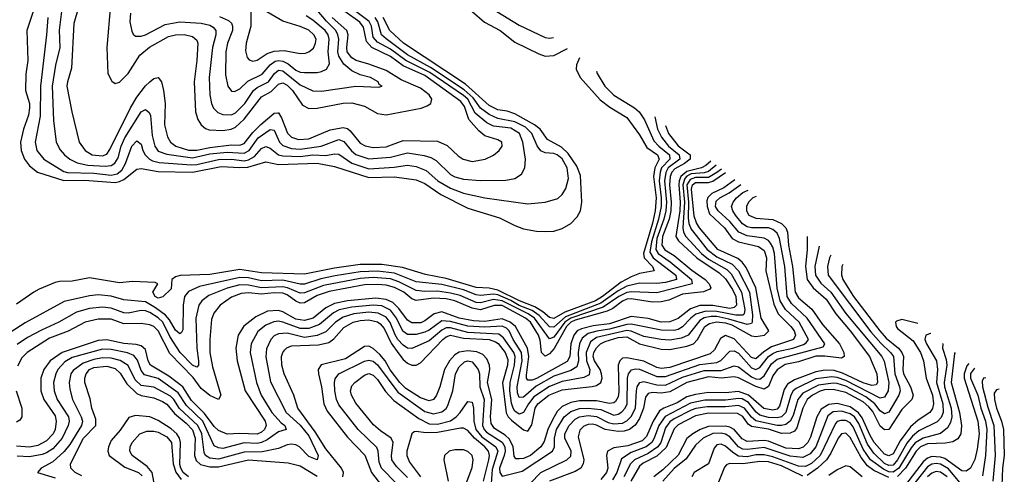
# Model space of a CAD drawing. Header units: inches. Extents: x 990535 to 1117859, y 769386 to 892122.
# Tile 442 of 656: x 1110305 to 1114887, y 801362 to 803480. Entities that reach past the tile are written whole.
import ezdxf

# ---------------------------------------------------------------- set-up
doc = ezdxf.new("R2010")
doc.units = ezdxf.units.IN
doc.header["$MEASUREMENT"] = 0
doc.layers.add('B1810', color=7, linetype='Continuous')

msp = doc.modelspace()

# ---------------------------------------------------------------- linework, layer by layer
at = {"layer": 'B1810', "color": 5}
for points, elevation in [([(1112134.3, 803911.8), (1112092.9, 803890), (1112068.3, 803871.7), (1112051.7, 803850), (1112034.9, 803810), (1112040.2, 803790), (1112050, 803782.2), (1112110, 803772.6), (1112147, 803750), (1112189.5, 803710), (1112224.8, 803664.8), (1112306.7, 803586.7), (1112340.3, 803560.3), (1112410, 803518.9), (1112468.1, 803468.1), (1112541.2, 803430), (1112610, 803375.6), (1112720.8, 803320.8), (1112750, 803310.5), (1112790, 803313.9), (1112854, 803346.3)], 2620), ([(1112179.8, 803876.1), (1112173.1, 803870), (1112166.8, 803850), (1112344.9, 803650), (1112387, 803610), (1112450, 803565.4), (1112630, 803453.9), (1112750, 803397.7), (1112770, 803393.9), (1112789, 803397.4)], 2640), ([(1110425.9, 803690), (1110338.2, 803430), (1110342.3, 803290), (1110334.2, 803225.8), (1110332.2, 803150), (1110350, 803090), (1110351.4, 803070), (1110345.5, 803034.5), (1110322.7, 802970), (1110308.5, 802910), (1110311.7, 802870), (1110327.4, 802830), (1110350, 802799.5), (1110387.4, 802770), (1110510, 802730.2), (1110607, 802733), (1110750, 802722), (1110770, 802725.6), (1110790, 802735.8), (1110850, 802783.7), (1110870, 802786.1), (1110950, 802772.5), (1111110, 802770.2), (1111243.3, 802796.7), (1111330, 802790.7), (1111367.1, 802792.9), (1111450, 802818.4), (1111510, 802805.6), (1111690, 802811.2), (1111770, 802795.8), (1111930, 802744.9), (1112050, 802747.8), (1112150, 802734.5), (1112190, 802717.2), (1112265.2, 802665.2), (1112390, 802601.5), (1112537.6, 802557.6), (1112610, 802520.6), (1112650, 802505.5), (1112710, 802494.4), (1112753.3, 802493.3), (1112790, 802495.1), (1112830, 802506.8), (1112870, 802531.2), (1112899.1, 802560.9), (1112914.9, 802590), (1112921, 802630), (1112914.6, 802754.6), (1112897.7, 802797.7), (1112857.3, 802857.3), (1112825.7, 802885.7), (1112761.1, 802921.1), (1112726.4, 802970), (1112700.4, 802990), (1112610, 803041.5), (1112573.5, 803053.5), (1112530, 803060.4), (1112490, 803079.7), (1112379.3, 803179.3), (1112091.4, 803370), (1112027.8, 803430), (1111997.2, 803490)], 2620), ([(1110597.1, 803602.9), (1110557.7, 803462.3), (1110545.7, 803254.3), (1110526.8, 803190), (1110525, 803170), (1110547.4, 803050), (1110581.1, 802910), (1110610, 802870.1), (1110642.4, 802850), (1110690, 802845.8), (1110710, 802853.9), (1110725.2, 802874.8), (1110820.7, 803070), (1110850, 803118.9), (1110890, 803171.3), (1110910, 803190.1), (1110930, 803205.3), (1110950, 803210.9), (1110965.7, 803190), (1110973.7, 803150), (1110981.3, 803090), (1110978.6, 802990), (1110993.6, 802933.6), (1111006.4, 802910), (1111031.3, 802891.3), (1111090, 802872.4), (1111130, 802871.7), (1111190, 802885.1), (1111290, 802896.8), (1111330, 802895.9), (1111350, 802903), (1111390, 802954), (1111427.7, 802992.3), (1111490, 803045.2), (1111506.2, 803046.2), (1111510, 803045.9), (1111522.9, 803022.9), (1111550.7, 802950.7), (1111570, 802932), (1111602.5, 802922.5), (1111650, 802924.3), (1111750, 802966.9), (1111810, 802977.8), (1111830, 802972.8), (1111842.5, 802962.5), (1111890, 802904.5), (1111912.8, 802892.8), (1111950, 802884.2), (1112010, 802888.4), (1112090, 802917.4), (1112250, 802914.7), (1112294.2, 802894.2), (1112345.4, 802845.4), (1112368.1, 802830), (1112410, 802819.6), (1112471.3, 802830), (1112510.4, 802849.6), (1112536.8, 802870), (1112549.8, 802890), (1112548.5, 802910), (1112530, 802920.2), (1112470, 802938.3), (1112442.2, 802962.2), (1112394.6, 803014.6), (1112375.1, 803075.1), (1112358.5, 803098.5), (1112190, 803220.8), (1112090, 803265.8), (1112030, 803308.1), (1111944, 803350), (1111918.8, 803378.8), (1111905.2, 803445.2), (1111888.2, 803468.2), (1111818, 803518)], 2680), ([(1110728.3, 803550), (1110710.1, 803349.9), (1110715.1, 803230), (1110733.1, 803193.1), (1110750, 803183.2), (1110770, 803189.4), (1110810.3, 803230), (1110864.9, 803315.1), (1110908.4, 803351.6), (1110997.5, 803402.5), (1111030, 803410.1), (1111070, 803410.4), (1111110, 803401.9), (1111130, 803384.9), (1111133.3, 803370), (1111129, 803290), (1111117, 803190), (1111122.7, 803050), (1111134.4, 803014.4), (1111150.1, 802990.1), (1111170, 802973.7), (1111187.3, 802967.3), (1111250, 802963), (1111289.8, 802970), (1111310, 802979.2), (1111350, 803016.3), (1111430, 803120.9), (1111474.7, 803145.3), (1111510, 803179.7), (1111530, 803186.3), (1111550, 803174.6), (1111574.6, 803150), (1111621.1, 803081.1), (1111650, 803066.1), (1111690, 803067.3), (1111810, 803091.3), (1111850, 803092.1), (1111910, 803077.5), (1111970, 803042.3), (1112010, 803037), (1112172.6, 803067.4), (1112201.7, 803078.3), (1112218.5, 803090), (1112223.2, 803110), (1112211.1, 803130), (1112170, 803160.5), (1112079.7, 803199.7), (1112010, 803243.1), (1111930, 803273.6), (1111870.5, 803290.5), (1111850, 803302), (1111828.8, 803330), (1111827, 803350), (1111834.3, 803410), (1111826.7, 803430), (1111759.2, 803490)], 2720), ([(1111380.7, 803520.7), (1111380.1, 803450), (1111358.8, 803370), (1111355.4, 803335.4), (1111363.4, 803303.4), (1111372.5, 803292.5), (1111390, 803286.7), (1111410, 803290.9), (1111457.2, 803322.8), (1111490, 803333.9), (1111535.9, 803335.9), (1111610, 803322.1), (1111635.2, 803324.8), (1111650, 803330.1), (1111672.1, 803347.9), (1111682.3, 803370), (1111684.3, 803390), (1111673.8, 803410), (1111650, 803430.6), (1111610, 803448.7), (1111530, 803473.1), (1111418.5, 803538.5)], 2780), ([(1110501.2, 803530), (1110488.3, 803431.7), (1110492.6, 803350), (1110471.5, 803268.5), (1110455.6, 803170), (1110462.2, 803010), (1110475.1, 802910), (1110493.6, 802873.6), (1110513.8, 802850), (1110537.7, 802830), (1110572.4, 802812.4), (1110621.8, 802801.8), (1110702.3, 802797.7), (1110730, 802801.1), (1110748.1, 802811.9), (1110763, 802837), (1110777.2, 802890), (1110795, 802930), (1110870, 803051.2), (1110890, 803062.2), (1110907.5, 803047.5), (1110913.7, 803033.7), (1110921, 802941), (1110934.5, 802890), (1110950, 802868.1), (1110990, 802854.1), (1111110, 802836.9), (1111190, 802854.3), (1111270, 802863.5), (1111350, 802858.9), (1111372.4, 802870), (1111414.4, 802930), (1111470, 802968.3), (1111490, 802964.6), (1111514.8, 802910), (1111530, 802893.3), (1111570, 802880.1), (1111610, 802877.3), (1111708.7, 802891.3), (1111790, 802921.1), (1111813.2, 802913.2), (1111848.8, 802868.8), (1111870, 802851.3), (1111930, 802831.1), (1112030, 802838.8), (1112110, 802859.3), (1112187.4, 802847.4), (1112217.9, 802837.9), (1112243.3, 802823.3), (1112310, 802758.7), (1112330, 802748), (1112370, 802737), (1112449.1, 802730.9), (1112567.9, 802732.1), (1112610, 802740.8), (1112639.5, 802760.5), (1112656.1, 802790), (1112659.4, 802830), (1112647.2, 802910), (1112631.2, 802950), (1112590, 802974.2), (1112510, 802983.9), (1112479.2, 802999.2), (1112423.9, 803043.9), (1112390, 803109.5), (1112370, 803126.7), (1112213.6, 803233.6), (1112101.5, 803290), (1112030, 803342.3), (1111970, 803375), (1111950, 803398.7), (1111941.5, 803450), (1111931.1, 803471.1), (1111850, 803531.9)], 2660), ([(1110820.1, 803510), (1110817, 803470), (1110826.7, 803426.7), (1110833.1, 803413.1), (1110843.9, 803403.9), (1110870, 803402.9), (1110890, 803408.9), (1110982.1, 803457.9), (1111050, 803469.8), (1111150, 803463.8), (1111190, 803454), (1111205.3, 803445.3), (1111217.6, 803430), (1111217.6, 803410), (1111202.4, 803350), (1111187.5, 803210), (1111190.1, 803130), (1111197.2, 803090), (1111207.7, 803067.7), (1111227.7, 803047.7), (1111250, 803037.9), (1111290, 803036.9), (1111310, 803046.3), (1111353.2, 803090), (1111393.1, 803150), (1111410, 803164), (1111463.4, 803190), (1111491.2, 803228.8), (1111510, 803244.3), (1111530, 803241.6), (1111610, 803176.5), (1111670, 803147.9), (1111710, 803146.3), (1111870, 803170.2), (1111974.9, 803165.1), (1111992, 803170), (1111977.6, 803177.6), (1111973.7, 803190), (1111937.7, 803210), (1111890, 803223.9), (1111850, 803241.5), (1111813.3, 803273.3), (1111790, 803309.4), (1111784.9, 803330), (1111790.2, 803390), (1111786.2, 803410), (1111776.2, 803430), (1111732.8, 803472.8), (1111690, 803524.6)], 2740), ([(1111234.7, 803494.7), (1111276.9, 803476.9), (1111290, 803463.5), (1111295.7, 803450), (1111295.2, 803430), (1111272.3, 803370), (1111264.2, 803330), (1111262.4, 803222.4), (1111273.6, 803170), (1111290, 803147), (1111305.1, 803145.1), (1111330, 803158), (1111366.2, 803193.8), (1111433.3, 803226.7), (1111470.5, 803270), (1111493.3, 803286.7), (1111510, 803290), (1111530, 803286.8), (1111554.7, 803274.7), (1111590, 803245.5), (1111610, 803236.2), (1111630, 803234.2), (1111690, 803234), (1111710, 803238), (1111732.8, 803250), (1111746.3, 803273.7), (1111741, 803330), (1111745.9, 803390), (1111740.3, 803410), (1111727, 803430), (1111670, 803478.6), (1111638.5, 803498.5)], 2760), ([(1110435.4, 803490), (1110430.4, 803409.6), (1110402.4, 803170), (1110400.9, 803030), (1110376.6, 802910), (1110384.5, 802870), (1110417.5, 802830), (1110510, 802772.2), (1110527.4, 802767.4), (1110650, 802765.1), (1110730, 802756.3), (1110758.4, 802761.6), (1110780.4, 802779.6), (1110797.4, 802810), (1110827, 802890), (1110850, 802916.3), (1110870, 802900.3), (1110878.2, 802870), (1110889.3, 802850), (1110908.8, 802830), (1110922.8, 802822.8), (1110954.5, 802814.5), (1111104.1, 802804.1), (1111130, 802805.3), (1111230, 802828.4), (1111290, 802830.2), (1111350, 802823), (1111370, 802827.3), (1111397, 802843), (1111430, 802880.1), (1111450, 802889.7), (1111470, 802881.3), (1111510, 802850), (1111530, 802845.8), (1111610, 802842.4), (1111670, 802850.4), (1111730, 802847.4), (1111770, 802854.8), (1111790, 802853.5), (1111850, 802811.3), (1111930, 802784.7), (1112047.6, 802792.4), (1112110, 802801.9), (1112150, 802796.5), (1112197.4, 802777.4), (1112250.5, 802730), (1112310, 802694.8), (1112370, 802671.9), (1112470, 802649.7), (1112670, 802621.3), (1112750.6, 802629.4), (1112810, 802647.1), (1112830, 802665.3), (1112846.7, 802693.3), (1112859.5, 802740.5), (1112853.1, 802790), (1112830, 802831.2), (1112806.8, 802850), (1112790, 802856.1), (1112750, 802859.7), (1112730, 802869.5), (1112712.7, 802892.7), (1112687.9, 802950), (1112658.9, 802978.9), (1112610, 803003.6), (1112530, 803020.4), (1112490, 803037.9), (1112450, 803067.6), (1112415.5, 803115.5), (1112373.5, 803153.5), (1112217.5, 803257.5), (1112110, 803315.8), (1112010, 803391.2), (1111989.5, 803410), (1111972.1, 803470), (1111958.7, 803490)], 2640), ([(1112910.7, 803301.7), (1112895.9, 803270), (1112895.4, 803250), (1112913.9, 803210), (1113006.8, 803106.8), (1113051.9, 803071.9), (1113130, 803023.7), (1113190, 802942.9), (1113224, 802884), (1113273.2, 802850), (1113280.3, 802830), (1113261.4, 802790), (1113254.1, 802750), (1113266.6, 802650), (1113263, 802590), (1113250, 802531.3), (1113207.8, 802390), (1113211, 802370), (1113249.6, 802330), (1113257.5, 802310), (1113190, 802296.7), (1113150, 802281.2), (1113103.6, 802256.4), (1113017.9, 802190), (1112984.8, 802170), (1112842.5, 802117.5), (1112790, 802088), (1112770, 802091.8), (1112739, 802119), (1112702.7, 802142.7), (1112630.5, 802170), (1112530, 802220.4), (1112490, 802229.2), (1112430, 802231.6), (1112290, 802274.6), (1112193.5, 802293.5), (1112085.8, 802325.8), (1111990, 802340), (1111890, 802338.9), (1111770, 802322.3), (1111630, 802295.1), (1111430, 802299.9), (1111330, 802316.7), (1111190, 802292.6), (1111051.8, 802288.2), (1111030, 802281.2), (1111013.4, 802270), (1111010, 802225.3), (1110971.7, 802188.3), (1110950, 802182), (1110934.8, 802190), (1110925, 802210), (1110947.6, 802250), (1110935.2, 802255.2), (1110830, 802259.7), (1110770, 802253.3), (1110630, 802277), (1110550, 802261.2), (1110490, 802259.7), (1110470, 802254.8), (1110395.3, 802224.7), (1110370.2, 802210), (1110290, 802155)], 2620), ([(1112989.2, 803240), (1112992.1, 803230), (1113028.1, 803170), (1113070, 803128), (1113165.8, 803070), (1113188.5, 803050), (1113213.3, 803013.3), (1113256.2, 802916.2), (1113279.7, 802890), (1113328.5, 802850), (1113330.6, 802830), (1113292.5, 802790), (1113284.9, 802770), (1113280.8, 802730), (1113290.9, 802650), (1113290.2, 802609.8), (1113278.3, 802550), (1113244.7, 802444.7), (1113237.2, 802397.2), (1113252.6, 802370), (1113358.5, 802290), (1113360.8, 802270), (1113310, 802255.7), (1113270, 802251), (1113190, 802252.7), (1113130, 802239), (1113090, 802216.2), (1113010, 802159.5), (1112844.7, 802095.3), (1112790, 802048.1), (1112770, 802049.7), (1112722, 802102), (1112690, 802124.6), (1112630, 802148.5), (1112591.3, 802171.3), (1112530, 802197.6), (1112510, 802201.8), (1112450, 802195), (1112430, 802197.3), (1112370, 802220.7), (1112270, 802245.7), (1112150, 802258.8), (1112050, 802299.2), (1111970, 802308.4), (1111890, 802305.9), (1111773.3, 802286.7), (1111706.9, 802273.1), (1111630, 802248.3), (1111610, 802247.5), (1111530, 802265.8), (1111430, 802262.9), (1111370, 802276.9), (1111330, 802279.3), (1111142.5, 802237.5), (1111090, 802213.4), (1111072.3, 802190), (1111065.4, 802150), (1111064.8, 802035.2), (1111058.1, 802021.9), (1111050, 802016.7), (1111030, 802033.7), (1111002.1, 802082.1), (1110983, 802103), (1110937.4, 802137.4), (1110890, 802165.2), (1110790, 802174.1), (1110730, 802191.5), (1110670, 802197.4), (1110630, 802193.6), (1110512.5, 802167.5), (1110330, 802068.2), (1110190, 801978)], 2640), ([(1113260.6, 803026.8), (1113273.7, 802970), (1113292, 802932), (1113324.9, 802890), (1113374.4, 802850), (1113376.9, 802830), (1113323.4, 802790), (1113311.2, 802768.8), (1113305.3, 802730), (1113314.4, 802630), (1113311.5, 802590), (1113302.2, 802550), (1113270, 802461), (1113264.7, 802410), (1113276.3, 802390), (1113332.5, 802352.5), (1113430.9, 802270), (1113435, 802250), (1113270, 802208.1), (1113152.2, 802212.2), (1113130, 802208.2), (1113093.8, 802190), (1113019.8, 802140.2), (1112870, 802090), (1112842.3, 802070), (1112790, 802001.5), (1112770, 801993.5), (1112701.2, 802090), (1112671.8, 802110), (1112550, 802170.4), (1112510, 802176.5), (1112450, 802160.8), (1112430, 802163.1), (1112354.3, 802194.3), (1112310, 802206.2), (1112250, 802215.4), (1112190, 802213.4), (1112150, 802219), (1112070, 802258.2), (1112030, 802272), (1111950, 802278.1), (1111890, 802273.4), (1111719.2, 802240.8), (1111630, 802207.3), (1111610, 802205.4), (1111550.9, 802230.9), (1111530, 802235.3), (1111430, 802230.7), (1111370, 802243.2), (1111330, 802244), (1111271.2, 802228.8), (1111185.1, 802194.9), (1111152.5, 802170), (1111138.1, 802150), (1111125.1, 802090), (1111129.4, 801950), (1111137.9, 801890), (1111136.9, 801870), (1111130, 801861.2), (1111110, 801869.6), (1111052.1, 801930), (1111004, 802004), (1110970.6, 802070.6), (1110950, 802090.7), (1110910, 802115.8), (1110890, 802123.5), (1110870, 802124.9), (1110810, 802112.7), (1110790, 802113.5), (1110730, 802136.6), (1110690, 802140.5), (1110630, 802134.9), (1110570, 802117.2), (1110487.4, 802070), (1110405.8, 802034.2), (1110341.3, 801998.7), (1110293.6, 801966.4)], 2660), ([(1113311.1, 802987.1), (1113324.3, 802950), (1113370, 802891.7), (1113425.4, 802850), (1113424.6, 802830), (1113398.9, 802810), (1113354.2, 802785.8), (1113339.1, 802770), (1113331.7, 802750), (1113329.6, 802710), (1113336.8, 802630), (1113335.4, 802590), (1113326.7, 802550), (1113296.4, 802470), (1113293.4, 802430), (1113307.6, 802407.6), (1113350, 802381.8), (1113432.5, 802312.5), (1113495.3, 802270), (1113513.1, 802250), (1113521, 802230), (1113516.1, 802223.9), (1113487.3, 802212.7), (1113390, 802200.8), (1113326.5, 802173.5), (1113290, 802165.1), (1113250, 802164), (1113150, 802178.8), (1113130, 802177.1), (1113110, 802169), (1113065.1, 802134.9), (1113038.8, 802121.2), (1112890, 802080.1), (1112870, 802070), (1112849.8, 802050), (1112792.5, 801947.5), (1112770, 801923.1), (1112750, 801911.7), (1112733.1, 801930), (1112727.1, 801987.1), (1112719.3, 802010), (1112682.8, 802070), (1112659.6, 802090), (1112550, 802148.6), (1112512.4, 802147.6), (1112450, 802128.6), (1112410, 802136.5), (1112330, 802170.3), (1112290, 802180), (1112230, 802182.6), (1112150, 802172.2), (1112130, 802179.9), (1112092.4, 802210), (1112050, 802232.2), (1112010, 802243.5), (1111970, 802246.8), (1111910, 802244.1), (1111745.9, 802214.1), (1111690, 802195.5), (1111630, 802160.6), (1111610, 802159.2), (1111590, 802168.3), (1111550, 802198.7), (1111530, 802205.1), (1111490, 802207.1), (1111430, 802200.5), (1111370, 802208.1), (1111335.1, 802204.9), (1111290, 802187), (1111238.1, 802150), (1111208, 802112), (1111197.6, 802082.4), (1111189.5, 801990.5), (1111190.6, 801930), (1111202.8, 801862.8), (1111241, 801730), (1111230, 801710.6), (1111190, 801728.4), (1111150, 801761.5), (1111112.8, 801812.8), (1111004.2, 801924.2), (1110949.9, 802030), (1110930, 802051.1), (1110910, 802059), (1110870, 802063.8), (1110790, 802063), (1110730, 802084.3), (1110670, 802085.3), (1110610, 802070.5), (1110530, 802028.7), (1110444.3, 801995.7), (1110339.2, 801930), (1110315.5, 801904.5), (1110294.9, 801865.1)], 2680), ([(1113521.9, 802821.5), (1113498.6, 802801.4), (1113477.6, 802790), (1113410, 802772.7), (1113382.5, 802750), (1113374.2, 802730), (1113372.3, 802710), (1113378.7, 802630), (1113377.3, 802590), (1113358.4, 802470), (1113370.6, 802450), (1113456, 802370), (1113560.3, 802300.3), (1113590, 802272.2), (1113622.6, 802222.6), (1113637, 802190), (1113640.2, 802150), (1113630, 802138.4), (1113610, 802135), (1113530, 802148.1), (1113470, 802147.8), (1113427.3, 802132.7), (1113370, 802087.9), (1113330, 802071.6), (1113290, 802070.8), (1113230, 802087.5), (1113150, 802096.4), (1113050, 802063.2), (1112973.1, 802053.1), (1112919.7, 802040.3), (1112899.7, 802030), (1112883.7, 802010), (1112870, 801970), (1112865.4, 801910), (1112852.6, 801887.4), (1112710, 801808.8), (1112690, 801801), (1112670, 801799.7), (1112663.7, 801810), (1112663.3, 801823.3), (1112674.5, 801910), (1112667.5, 801950), (1112612, 802050), (1112587.6, 802070), (1112550, 802086.7), (1112470, 802074.2), (1112416.9, 802076.9), (1112350, 802089.5), (1112270, 802118.2), (1112234.1, 802110), (1112190, 802076.2), (1112171.7, 802068.3), (1112130, 802067.2), (1112110, 802079.4), (1112070, 802134.4), (1112041.8, 802161.8), (1112010, 802176.7), (1111962.7, 802182.7), (1111830, 802169.7), (1111770, 802157.4), (1111730, 802137.6), (1111670.9, 802089.1), (1111630, 802077.9), (1111590, 802084.7), (1111530, 802119.3), (1111510, 802125), (1111458.6, 802121.4), (1111403.7, 802096.3), (1111348.7, 802051.3), (1111322, 802010), (1111311, 801950), (1111317.3, 801890), (1111355.1, 801750), (1111447.3, 801610), (1111451.5, 801590), (1111443.7, 801570), (1111430, 801557.7), (1111410, 801549), (1111330, 801552), (1111270, 801548.3), (1111230, 801565.7), (1111210, 801584.4), (1111165.6, 801645.6), (1111105, 801705), (1111064.5, 801770), (1110999.6, 801819.6), (1110914.3, 801870), (1110903.7, 801890), (1110890, 801944), (1110870, 801961.2), (1110847.3, 801967.3), (1110790, 801971.5), (1110710, 801988.6), (1110670, 801984.8), (1110502.3, 801930), (1110446.3, 801890), (1110417.5, 801850), (1110403.2, 801810), (1110403.6, 801750), (1110418.1, 801710), (1110470, 801633.8), (1110474.9, 801610), (1110469.4, 801570), (1110460.1, 801550), (1110430, 801517.5), (1110390, 801495.8), (1110350, 801488.9), (1110290, 801493.2)], 2720), ([(1113546.2, 802802.3), (1113510, 802773.4), (1113490, 802766), (1113430, 802761.1), (1113409.4, 802750.6), (1113400.6, 802739.4), (1113390.9, 802710), (1113398.2, 802630), (1113390.6, 802510.6), (1113394.4, 802490), (1113405.7, 802470), (1113478.5, 802390), (1113510, 802365), (1113595.6, 802315.6), (1113615.4, 802295.4), (1113664.6, 802210), (1113679.9, 802130), (1113676.3, 802110), (1113670, 802103.8), (1113637.4, 802102.6), (1113550, 802120.8), (1113497.6, 802122.4), (1113452.2, 802107.8), (1113428.7, 802090), (1113390, 802048.5), (1113370, 802036.6), (1113350, 802031.3), (1113290, 802033.4), (1113150, 802060.8), (1113130, 802059.8), (1113050, 802037.4), (1112991, 802029), (1112950, 802017.9), (1112923.1, 801996.9), (1112909.9, 801970.1), (1112904.1, 801930), (1112906.2, 801890), (1112897, 801863), (1112870, 801845.2), (1112790, 801818.6), (1112708.1, 801771.9), (1112650, 801721.9), (1112630, 801720.1), (1112621.8, 801741.8), (1112619.4, 801770), (1112643.5, 801890), (1112639.8, 801930), (1112601.1, 801990), (1112582.6, 802030), (1112570, 802042.3), (1112550, 802051.7), (1112470, 802047.7), (1112390, 802051.4), (1112310, 802073.8), (1112270, 802076.8), (1112210, 802033.6), (1112190, 802024.3), (1112150, 802013.9), (1112110, 802013.4), (1112088.3, 802028.3), (1112059.2, 802090), (1112030, 802127.2), (1111990, 802146.1), (1111950, 802150.3), (1111850, 802141.1), (1111791.5, 802128.5), (1111765.5, 802114.5), (1111700.2, 802059.8), (1111650, 802040.5), (1111610, 802040.6), (1111530, 802070.7), (1111510, 802074.8), (1111487.3, 802072.7), (1111450, 802057.1), (1111413.3, 802026.7), (1111382.8, 801970), (1111378.1, 801930), (1111406.8, 801790), (1111429.1, 801730), (1111478.8, 801650), (1111521.7, 801601.7), (1111539.4, 801590), (1111545.5, 801570), (1111510, 801560.3), (1111457, 801523), (1111430, 801509.3), (1111410, 801504.7), (1111350, 801508.3), (1111250, 801482.4), (1111230, 801484.8), (1111210, 801495.1), (1111156.6, 801610), (1111081.7, 801681.7), (1111042, 801742), (1110950, 801807.5), (1110885.9, 801825.9), (1110870, 801845.7), (1110852.9, 801892.9), (1110835.8, 801915.8), (1110807.2, 801927.2), (1110730, 801942.9), (1110690, 801944.2), (1110550, 801906.7), (1110514.7, 801885.3), (1110482.6, 801850), (1110472.8, 801830), (1110463, 801790), (1110465.7, 801750), (1110479.1, 801710), (1110531.6, 801630), (1110535.2, 801610), (1110530.9, 801590), (1110503, 801530), (1110458.8, 801481.2), (1110430, 801461.4), (1110410, 801453.9), (1110350, 801442.7), (1110293, 801447)], 2740), ([(1113570.3, 802783.4), (1113550, 802768.6), (1113510, 802745.4), (1113450, 802745.2), (1113424.5, 802735.5), (1113409.6, 802710), (1113418, 802630), (1113416.5, 802556.5), (1113419.7, 802530), (1113430, 802503.3), (1113503.9, 802410), (1113550, 802374.8), (1113620.7, 802340.7), (1113649.4, 802310), (1113701.2, 802210), (1113715.2, 802104.8), (1113714.4, 802070), (1113710, 802063.8), (1113690, 802059.5), (1113605.1, 802085.1), (1113550, 802096.7), (1113522.2, 802097.8), (1113490, 802090.6), (1113470, 802078), (1113416.1, 802010), (1113384.3, 801995.7), (1113330, 801987.5), (1113290, 801990), (1113210, 802004.2), (1113150, 802029.3), (1113130, 802032), (1112990, 801998.7), (1112961.7, 801978.3), (1112940.6, 801930), (1112943.3, 801890), (1112958.1, 801850), (1112954.7, 801825.3), (1112930, 801812.2), (1112830, 801793.9), (1112770, 801771.6), (1112697.8, 801722.2), (1112672.1, 801690), (1112650, 801649.9), (1112630, 801642.4), (1112610, 801655.3), (1112600.8, 801670), (1112593, 801693), (1112586.1, 801750), (1112587.3, 801790), (1112608, 801870), (1112611, 801910), (1112604.3, 801930), (1112557.1, 801997.1), (1112534.8, 802014.8), (1112390, 802023.1), (1112310, 802044.9), (1112290, 802043.7), (1112270, 802033.8), (1112210, 801984.1), (1112130, 801948.5), (1112110, 801950.3), (1112090, 801963.5), (1112064.7, 801990), (1112051.7, 802011.7), (1112029.7, 802069.7), (1112010, 802094.7), (1111973.4, 802113.4), (1111930, 802117.3), (1111860.7, 802110), (1111810, 802094.5), (1111774.4, 802070), (1111730, 802026.4), (1111690, 802008), (1111630, 801999.6), (1111550, 802019.1), (1111510, 802016.9), (1111490, 802006.9), (1111473.5, 801990), (1111454.1, 801945.9), (1111451.2, 801908.8), (1111472.9, 801792.9), (1111545.6, 801650), (1111610, 801591), (1111650, 801540.4), (1111693.3, 801450), (1111690, 801428.9), (1111650, 801445.4), (1111606.8, 801490), (1111590, 801499.4), (1111570, 801502.6), (1111550, 801498.9), (1111510, 801481.3), (1111434, 801466), (1111350, 801464.6), (1111230, 801432.9), (1111190, 801437.3), (1111170, 801449.9), (1111163.2, 801463.2), (1111152.4, 801550), (1111134.6, 801590), (1111048.6, 801668.6), (1111022.5, 801710), (1111006.3, 801726.3), (1110930, 801767.1), (1110870, 801775.2), (1110842.6, 801802.6), (1110809.4, 801869.4), (1110772.4, 801892.4), (1110730, 801903.4), (1110690, 801904.2), (1110650, 801896.9), (1110601, 801879), (1110554, 801846), (1110543.3, 801830), (1110535.2, 801790), (1110537.9, 801757.9), (1110550.7, 801710.7), (1110591.9, 801630), (1110597.2, 801610), (1110592.4, 801590), (1110538.8, 801501.2), (1110512.4, 801467.6), (1110459.7, 801420.3), (1110405.5, 801390), (1110388, 801370), (1110470, 801345.2)], 2760), ([(1111808.2, 801350), (1111812.4, 801370), (1111803.3, 801390), (1111730, 801479.9), (1111679.4, 801559.4), (1111599.9, 801670), (1111581.1, 801730), (1111535.6, 801830), (1111525.7, 801870), (1111523.3, 801910), (1111529.2, 801930), (1111538.3, 801941.7), (1111548.8, 801951.2), (1111570, 801959.9), (1111695.1, 801964.9), (1111743.7, 801976.3), (1111767, 801993), (1111814.2, 802045.8), (1111857.6, 802070), (1111890, 802078.9), (1111930, 802081), (1111970, 802071.8), (1111983.2, 802063.2), (1112001.6, 802041.6), (1112033.4, 801973.4), (1112070, 801923.2), (1112090, 801897.3), (1112110, 801880.1), (1112130, 801870.8), (1112150, 801869.9), (1112170, 801881.1), (1112274.8, 801990), (1112290, 802002.9), (1112310, 802009.7), (1112370, 801996.3), (1112489.4, 801989.4), (1112519.4, 801979.4), (1112531.2, 801971.2), (1112564.5, 801930), (1112577.2, 801897.2), (1112575.7, 801870), (1112551.7, 801788.3), (1112568.2, 801648.2), (1112578.2, 801630), (1112594.5, 801614.5), (1112650, 801569.6), (1112670, 801563.5), (1112688, 801592), (1112703.5, 801670), (1112716.5, 801690), (1112768.1, 801730), (1112830, 801755.4), (1112969.1, 801770.9), (1112990, 801776.1), (1113010.2, 801789.8), (1113015.2, 801810), (1113013.2, 801830), (1113006.3, 801850), (1112979.8, 801890), (1112974.2, 801910), (1112977.5, 801930), (1112988.7, 801951.3), (1113007.4, 801970), (1113030, 801981.1), (1113090, 801998.9), (1113130, 802002.2), (1113190, 801969.8), (1113290, 801944.3), (1113330, 801943.1), (1113410, 801958.9), (1113441, 801970), (1113459.7, 801990), (1113494.1, 802050), (1113515.4, 802064.6), (1113548.1, 802071.9), (1113590, 802067.6), (1113618.8, 802058.8), (1113710, 802007.1), (1113730, 802003.9), (1113771.6, 802010), (1113791, 802030), (1113756.1, 802090), (1113730.4, 802230), (1113685.2, 802325.2), (1113667.1, 802350), (1113646.8, 802366.8), (1113554.2, 802410), (1113468.7, 802510), (1113453.9, 802533.9), (1113444.2, 802564.2), (1113430.9, 802690), (1113436, 802710), (1113450, 802721), (1113510, 802720.9), (1113530, 802727.7), (1113589.2, 802768.6)], 2780), ([(1113633.2, 802734), (1113582.6, 802697.4), (1113525.9, 802670), (1113507.8, 802652.2), (1113503.4, 802636.6), (1113503.5, 802610), (1113515.7, 802575.7), (1113585.1, 802510), (1113621.1, 802461.1), (1113650, 802445.3), (1113742.6, 802422.6), (1113770, 802404.3), (1113780.9, 802370), (1113777.7, 802310), (1113813.9, 802153.9), (1113835.2, 802110), (1113893.9, 802050), (1113909.5, 802030), (1113915.7, 802010), (1113905.7, 801990), (1113804, 801956), (1113767.4, 801932.6), (1113730, 801899.5), (1113710, 801905.8), (1113630, 801992.5), (1113590, 802008.6), (1113565.7, 801994.3), (1113538.4, 801941.6), (1113517.6, 801922.4), (1113330, 801860.2), (1113290, 801855.5), (1113270, 801859.7), (1113210, 801889.1), (1113130, 801904.5), (1113110, 801903.4), (1113097.5, 801890), (1113090.4, 801870), (1113093.6, 801746.4), (1113090, 801723.4), (1113078.3, 801701.7), (1113070, 801694.1), (1113050, 801692), (1112990, 801704.5), (1112910, 801703.8), (1112870, 801696), (1112830, 801677.3), (1112806, 801654), (1112784.3, 801615.7), (1112762.8, 801570), (1112745, 801515), (1112729.5, 801490.5), (1112682.3, 801450), (1112650, 801435.8), (1112630, 801433.2), (1112614.5, 801434.5), (1112605.6, 801445.6), (1112601, 801490), (1112585, 801525), (1112564.3, 801544.3), (1112515.2, 801575.2), (1112498.9, 801598.9), (1112495.6, 801630), (1112502.4, 801710), (1112482.6, 801790), (1112493.6, 801850), (1112491.9, 801870), (1112479.4, 801899.4), (1112459.9, 801919.9), (1112432.5, 801932.5), (1112390, 801937.3), (1112350, 801931.1), (1112330, 801918.5), (1112305.5, 801890), (1112281.9, 801850), (1112260.7, 801770), (1112245.3, 801730), (1112230.3, 801709.7), (1112210, 801704.7), (1112170, 801717.8), (1112102, 801762), (1112074.4, 801790), (1112029, 801849), (1112005.1, 801890), (1111980.5, 801920.5), (1111950, 801948.6), (1111930, 801958.4), (1111910, 801956.7), (1111820.5, 801899.5), (1111707.7, 801872.3), (1111693.6, 801850), (1111694.9, 801830), (1111710.1, 801770), (1111721.1, 801690), (1111736.3, 801656.3), (1111830, 801535.1), (1111910.7, 801450.7), (1111942.7, 801370), (1112004.7, 801290)], 2820), ([(1112058.5, 801318.5), (1111989.2, 801390), (1111977.7, 801417.7), (1111973.3, 801470), (1111966.6, 801486.6), (1111879.9, 801570), (1111790, 801685.4), (1111779, 801710), (1111771.7, 801750), (1111769.4, 801790), (1111773, 801807), (1111790, 801829.4), (1111910, 801888.6), (1111930, 801893.2), (1111950, 801888.8), (1111970, 801871.3), (1112064.3, 801744.3), (1112190, 801654.6), (1112230, 801643.1), (1112270, 801652.8), (1112290, 801669), (1112297.9, 801682.1), (1112321.3, 801750), (1112332.6, 801830), (1112350, 801862.5), (1112374.5, 801885.5), (1112390, 801890.9), (1112410, 801886.2), (1112439.3, 801850), (1112444.2, 801830), (1112446.6, 801770), (1112466.8, 801710), (1112458.2, 801590), (1112466.2, 801570), (1112477.8, 801557.8), (1112550, 801510.8), (1112562.6, 801490), (1112564.7, 801470), (1112560, 801450), (1112538.3, 801390), (1112539, 801370), (1112550, 801352.7), (1112643.5, 801376.5), (1112784.2, 801470), (1112794.4, 801490), (1112793.3, 801530), (1112802.5, 801570), (1112838.6, 801630), (1112870, 801655.1), (1112910, 801668.4), (1112950.5, 801670.5), (1113010, 801664.4), (1113070, 801637.9), (1113090, 801641.3), (1113107.2, 801652.8), (1113122.2, 801670), (1113131.5, 801690), (1113133.8, 801810), (1113137.9, 801830), (1113151.7, 801848.3), (1113170, 801853), (1113190, 801851.5), (1113270, 801817.7), (1113310, 801817.3), (1113470, 801873.7), (1113550, 801883.5), (1113567.4, 801892.6), (1113610, 801935.7), (1113630, 801937.4), (1113650, 801926), (1113710, 801858), (1113730, 801850.4), (1113750, 801858.8), (1113789.2, 801910), (1113810, 801925.1), (1113830, 801934.8), (1113903.3, 801950), (1113952.7, 801967.3), (1113965.1, 801974.9), (1113976.4, 801990), (1113932.9, 802070), (1113869.5, 802129.5), (1113844.6, 802170), (1113830.3, 802229.7), (1113817.4, 802390), (1113810, 802419.5), (1113799.5, 802439.5), (1113790, 802450.7), (1113770, 802461.6), (1113690, 802472.9), (1113652.4, 802490), (1113610, 802539.9), (1113555.4, 802590), (1113543.5, 802610), (1113546.2, 802633.8), (1113563.3, 802650), (1113607.1, 802672.9), (1113661, 802712.1)], 2840), ([(1112680.8, 801319.2), (1112730, 801369.9), (1112850.9, 801430), (1112870, 801446.7), (1112871.5, 801470), (1112841.2, 801530), (1112842.1, 801550), (1112862.5, 801590), (1112890, 801618.4), (1112910.9, 801629.1), (1112950, 801635.2), (1112990, 801630.9), (1113043.9, 801603.9), (1113070, 801597.3), (1113110, 801600.7), (1113130, 801611.7), (1113150, 801631), (1113171, 801670), (1113174.9, 801750), (1113179, 801770), (1113190.6, 801789.4), (1113210, 801794.2), (1113270, 801778.7), (1113310, 801777.3), (1113390, 801813.7), (1113490, 801845.4), (1113570, 801844.8), (1113630, 801867.2), (1113650, 801862), (1113710, 801816.1), (1113730, 801807.3), (1113750, 801805.7), (1113770, 801820.7), (1113803.3, 801876.7), (1113830, 801898.4), (1114044.6, 801955.4), (1114052.4, 801970), (1113970, 802090), (1113897.3, 802157.3), (1113876.9, 802190), (1113865.2, 802330), (1113840.5, 802460.5), (1113830, 802485), (1113810, 802501.9), (1113790, 802509.5), (1113710, 802509.8), (1113690, 802515), (1113669.1, 802529.1), (1113635.5, 802570), (1113623.2, 802590), (1113617.6, 802610), (1113625.3, 802630), (1113641.3, 802650), (1113670, 802674.2), (1113694.3, 802685.9)], 2860), ([(1113732.6, 802655.8), (1113717.5, 802650), (1113697.2, 802630), (1113687.2, 802610), (1113687.6, 802590), (1113698.7, 802570), (1113730, 802555.1), (1113810, 802548.8), (1113850.3, 802530.3), (1113870.3, 802510), (1113878, 802490), (1113882.2, 802430), (1113901.1, 802330), (1113914, 802210), (1113930, 802183.5), (1113990.7, 802130.7), (1114040.6, 802060.6), (1114120.3, 801970), (1114140.6, 801930), (1114141.8, 801910), (1114130, 801902.8), (1114052.1, 801912.1), (1114010, 801912), (1113930, 801885.7), (1113866.5, 801873.5), (1113830, 801849), (1113810, 801820.3), (1113790, 801770.4), (1113770, 801757.8), (1113730, 801771), (1113650, 801812.1), (1113630, 801815.4), (1113570, 801809.5), (1113510, 801815.6), (1113410, 801789), (1113330, 801746.3), (1113290, 801740.1), (1113250, 801743.5), (1113230, 801738.1), (1113218, 801722), (1113207.4, 801670), (1113190, 801622.5), (1113169.7, 801590.3), (1113143.1, 801570), (1113117.9, 801562.1), (1113090, 801561.7), (1113030.1, 801570.1), (1112990, 801590.2), (1112970, 801594.7), (1112950, 801593.9), (1112930, 801586.1), (1112912.3, 801567.7), (1112903.3, 801536.7), (1112930, 801430), (1112928, 801410), (1112916, 801390), (1112890, 801375.1), (1112770.4, 801329.6)], 2880), ([(1113970.1, 802469.2), (1113969.1, 802409.1), (1113961.8, 802330), (1113970, 802270), (1113997.8, 802230), (1114058, 802178), (1114102.5, 802110), (1114170, 802030.3), (1114259.1, 801910), (1114294.4, 801830), (1114297.7, 801790), (1114290, 801778.5), (1114270, 801775.8), (1114230, 801788), (1114133.3, 801833.3), (1114095.1, 801844.9), (1114053.5, 801846.5), (1114010, 801839.9), (1113910, 801802), (1113877.5, 801782.5), (1113862.4, 801757.6), (1113841.4, 801678.6), (1113830, 801665), (1113810, 801660.1), (1113768.3, 801668.3), (1113696.1, 801730), (1113650, 801747.1), (1113590, 801740.9), (1113510, 801742.6), (1113450, 801734.1), (1113410, 801722.3), (1113364.7, 801695.3), (1113302.5, 801670), (1113283.2, 801656.8), (1113253.1, 801610), (1113221.8, 801538.2), (1113201.5, 801518.5), (1113134.4, 801494.4), (1113070, 801484.7), (1113039.8, 801470), (1113036.2, 801450), (1113042.7, 801390), (1113036.1, 801370), (1113010, 801338.2)], 2920), ([(1114026.1, 802425.2), (1114005.6, 802330), (1114009, 802290), (1114033.1, 802253.1), (1114080.5, 802210), (1114150, 802111), (1114317.2, 801910), (1114328.4, 801888.4), (1114348.9, 801790), (1114347.2, 801750), (1114330, 801721.5), (1114310, 801716.2), (1114150, 801799.2), (1114110, 801813.5), (1114084.3, 801815.7), (1114010, 801806.4), (1113918.1, 801761.9), (1113904.9, 801750), (1113893.4, 801730), (1113870.3, 801649.7), (1113850, 801630.2), (1113830, 801624.2), (1113790, 801627.2), (1113750, 801637.5), (1113731.6, 801651.6), (1113696.2, 801696.2), (1113667.2, 801712.8), (1113650, 801715.8), (1113590, 801706.9), (1113493.5, 801706.5), (1113426.1, 801693.9), (1113308.7, 801631.3), (1113278.8, 801590), (1113258.4, 801530), (1113246.6, 801510), (1113221.1, 801490), (1113150, 801463.3), (1113105.7, 801434.3), (1113083.6, 801370), (1113063.6, 801336.4)], 2940), ([(1114079.1, 802383.6), (1114073.6, 802370), (1114064.5, 802330), (1114068, 802290), (1114265.6, 802025.6), (1114312.2, 801972.2), (1114356.7, 801930), (1114370.8, 801910), (1114378.3, 801830), (1114400, 801770), (1114402.6, 801750), (1114396.3, 801730), (1114350, 801651), (1114330, 801642.9), (1114310, 801658.3), (1114284.3, 801690), (1114243.2, 801723.2), (1114150, 801771.9), (1114110, 801784.6), (1114090, 801786.2), (1114022.6, 801777.4), (1113950, 801740.3), (1113926.2, 801710), (1113904.1, 801635.9), (1113890.8, 801609.2), (1113870, 801594.6), (1113850.4, 801589.6), (1113830, 801589.8), (1113730.5, 801610.5), (1113710, 801627.5), (1113678.7, 801670), (1113650, 801681.9), (1113590, 801675.7), (1113504.5, 801675.5), (1113452, 801668), (1113430, 801660.1), (1113350, 801620), (1113330, 801605.6), (1113310, 801577.8), (1113289.3, 801510.7), (1113274.4, 801490), (1113230, 801458.3), (1113166.5, 801430), (1113147.5, 801410), (1113116.9, 801350)], 2960), ([(1114135.7, 802339.1), (1114131.3, 802330), (1114128.7, 802291.3), (1114135.9, 802270), (1114185.9, 802190), (1114307.8, 802030), (1114336.7, 801996.7), (1114393.9, 801950), (1114410.3, 801930), (1114417.5, 801910), (1114414.9, 801850), (1114418.3, 801830), (1114450.5, 801770), (1114462.9, 801730), (1114457, 801710), (1114410, 801663.4), (1114350, 801570.3), (1114330, 801568.7), (1114310, 801586.4), (1114274.5, 801654.5), (1114256.9, 801676.9), (1114230, 801700.1), (1114150, 801742.4), (1114090, 801756.7), (1114050, 801755.5), (1114030, 801749.3), (1113993.8, 801730), (1113970, 801710), (1113950.2, 801670), (1113922.3, 801577.7), (1113910, 801562.8), (1113890, 801554), (1113850, 801552.7), (1113790, 801572), (1113710, 801584.3), (1113695.6, 801595.6), (1113670, 801630.9), (1113645.7, 801645.7), (1113510, 801646), (1113450, 801633.6), (1113370, 801592.2), (1113350, 801574.4), (1113313.1, 801486.9), (1113270, 801446.2), (1113207, 801413), (1113190, 801399.4), (1113148.9, 801330)], 2980), ([(1114484.5, 802065), (1114410, 802082.5), (1114384.6, 802075.4), (1114381.2, 802070), (1114383.5, 802050), (1114390, 802040.8), (1114463.5, 801983.5), (1114496.6, 801930), (1114510.7, 801890), (1114524.1, 801810), (1114552.3, 801730), (1114557.6, 801690), (1114552.2, 801667.8), (1114540.6, 801650), (1114486.3, 801613.7), (1114450, 801583.2), (1114402.5, 801517.5), (1114370, 801457.7), (1114350, 801447.5), (1114330, 801455.9), (1114281.8, 801510), (1114262.5, 801542.5), (1114225.5, 801625.5), (1114208.7, 801648.7), (1114170, 801675.9), (1114110, 801692.1), (1114070, 801687.2), (1114035.4, 801664.6), (1114014.6, 801630), (1113985.3, 801534.7), (1113973.1, 801510), (1113951.5, 801488.5), (1113930, 801480.6), (1113870, 801483.5), (1113790, 801515.6), (1113770, 801519.4), (1113690, 801515.1), (1113667.2, 801527.2), (1113630, 801570.2), (1113610, 801581.6), (1113590, 801585.8), (1113510, 801584.5), (1113472.1, 801570), (1113437.2, 801550), (1113410, 801529.3), (1113369.4, 801450.6), (1113297.3, 801382.7), (1113255.7, 801350)], 3020), ([(1114544.9, 802017.5), (1114542.8, 802017.2), (1114522.2, 802010), (1114517.1, 801990), (1114524.7, 801970), (1114572.1, 801890), (1114576.9, 801850), (1114571.5, 801790), (1114600.3, 801690), (1114602.4, 801650), (1114593.7, 801626.2), (1114573.9, 801606.1), (1114490, 801563.9), (1114459.8, 801540.2), (1114433.1, 801506.9), (1114390, 801428.8), (1114370, 801404.3), (1114350, 801402.4), (1114330, 801412.1), (1114279.9, 801459.9), (1114250, 801501.5), (1114210, 801598.8), (1114190, 801630), (1114170, 801644.1), (1114130, 801656.3), (1114090, 801652.9), (1114066.5, 801633.5), (1114010, 801490), (1113983.5, 801456.5), (1113950, 801439.5), (1113890, 801447), (1113770, 801487.1), (1113690, 801477.2), (1113670, 801478.9), (1113650, 801490.5), (1113610, 801536.1), (1113590, 801549), (1113570, 801553.8), (1113530, 801552.6), (1113486.4, 801530), (1113450, 801497.2), (1113405.8, 801434.2), (1113350, 801388.7), (1113298.6, 801330)], 3040), ([(1114603, 801971.9), (1114601, 801970), (1114598.8, 801950), (1114616.1, 801896.1), (1114618.8, 801870), (1114606.6, 801790), (1114609, 801770), (1114640, 801670), (1114642.2, 801630), (1114637.3, 801602.7), (1114622.3, 801577.7), (1114590, 801552.4), (1114510, 801530.8), (1114472.3, 801507.7), (1114454.2, 801485.8), (1114396.3, 801390), (1114370, 801371.6), (1114350, 801372.9), (1114325, 801385), (1114263.9, 801430), (1114230, 801479), (1114183.7, 801583.7), (1114170, 801602.2), (1114150, 801613), (1114126.7, 801613.3), (1114110, 801607.1), (1114101.4, 801598.6), (1114030.7, 801450), (1113990, 801411.5), (1113961.3, 801398.7), (1113930, 801399.2), (1113810, 801443.5), (1113770, 801453.2), (1113730, 801451.8), (1113690, 801443.5), (1113650, 801446.8), (1113623.2, 801463.2), (1113590, 801493.3), (1113570, 801502.2), (1113550, 801499.4), (1113536.5, 801483.5), (1113510, 801410.8), (1113443.9, 801370), (1113433.6, 801350)], 3060), ([(1114658, 801928.6), (1114656, 801924), (1114640.5, 801790), (1114678.1, 801650), (1114687.6, 801590), (1114684.5, 801550), (1114670, 801527.1), (1114647, 801513), (1114613, 801507), (1114530, 801503.7), (1114497, 801490), (1114477.3, 801470), (1114426.6, 801390), (1114390, 801351)], 3080), ([(1110594.8, 801354.8), (1110563.5, 801370), (1110542.7, 801390), (1110541.5, 801410), (1110601.8, 801530), (1110659.1, 801590), (1110659.5, 801619.5), (1110640.3, 801670), (1110633, 801713), (1110607.5, 801790), (1110607.7, 801810), (1110615.1, 801830), (1110630.1, 801850), (1110650, 801860.1), (1110710, 801865.5), (1110750, 801855.3), (1110773.4, 801833.4), (1110803.7, 801783.7), (1110850, 801737.7), (1110870, 801729.1), (1110930, 801717.5), (1110970, 801701.2), (1110990, 801687.9), (1111024.9, 801644.9), (1111080.3, 801600.3), (1111109.4, 801569.4), (1111122.3, 801530), (1111117.8, 801450), (1111125.6, 801425.6), (1111147, 801407), (1111190, 801396.8), (1111230, 801396.5), (1111370, 801429.4), (1111554.6, 801414.6), (1111610, 801400.9), (1111690, 801353.7)], 2780), ([(1114721.5, 801877.5), (1114712.9, 801867.1), (1114699.8, 801830), (1114699.9, 801810), (1114763.3, 801610), (1114770.6, 801550), (1114761.2, 801478.7), (1114749.6, 801430.4), (1114730.3, 801389.7), (1114710, 801376), (1114690, 801377.9), (1114610, 801434.7), (1114590, 801441.8), (1114550, 801444.4), (1114530, 801437.3), (1114510, 801419.2), (1114427.4, 801312.6)], 3120), ([(1114747.8, 801855.6), (1114730, 801832.1), (1114730.4, 801810), (1114763.9, 801730), (1114777.3, 801670), (1114799.4, 801610), (1114805.2, 801570), (1114800, 801450), (1114786, 801354)], 3140), ([(1112110, 801346.6), (1112057.8, 801397.8), (1112037.5, 801430), (1112035, 801450), (1112043.1, 801510), (1112034.1, 801530), (1111983.8, 801563.8), (1111952.1, 801592.1), (1111870, 801694), (1111848.9, 801730), (1111844.4, 801750), (1111850, 801774.1), (1111863.9, 801790), (1111910, 801824.1), (1111930, 801831.7), (1111950, 801824.3), (1111970, 801803.5), (1112007, 801747), (1112045.9, 801705.9), (1112162, 801622), (1112210, 801597.6), (1112250, 801596.1), (1112309.2, 801610.8), (1112337, 801630), (1112355.2, 801650), (1112390, 801701.2), (1112410, 801697.4), (1112416.9, 801670), (1112418.5, 801610), (1112428.2, 801570), (1112455.7, 801535.7), (1112520.8, 801490), (1112529.7, 801470), (1112503.9, 801383.9), (1112498.7, 801318.7)], 2860), ([(1114800.7, 801811.5), (1114789.8, 801810.2), (1114783.5, 801796.5), (1114785.7, 801770), (1114810, 801674.4), (1114838.6, 801590), (1114844, 801450), (1114833.7, 801330)], 3160), ([(1110288.1, 801750), (1110315.3, 801670), (1110314.8, 801630), (1110306.3, 801613.7), (1110290, 801604.2)], 2680), ([(1114863.6, 801759.2), (1114850, 801755.7), (1114840.6, 801739.4), (1114840.7, 801710), (1114850.9, 801670), (1114874.2, 801610), (1114883, 801570), (1114887, 801450), (1114879, 801390), (1114876.1, 801310)], 3180), ([(1111090.4, 801350), (1111066.3, 801370), (1111054.3, 801390), (1111050, 801407.8), (1111054.1, 801510), (1111049.3, 801530), (1111035.7, 801550), (1111010, 801573.9), (1110950, 801612.3), (1110910, 801629.7), (1110844.3, 801635.7), (1110812.8, 801627.2), (1110772.3, 801567.7), (1110730, 801519.5), (1110717.9, 801490), (1110715.7, 801470), (1110721.8, 801450), (1110795, 801395), (1110857.7, 801370), (1110875.2, 801355.2)], 2820), ([(1112463, 801330), (1112488.3, 801430), (1112491.1, 801450), (1112486.9, 801470), (1112469.5, 801490), (1112420.9, 801530), (1112390, 801565.8), (1112370, 801576.8), (1112356.2, 801576.2), (1112250, 801556.9), (1112195.4, 801555.4), (1112150, 801561.9), (1112140.4, 801559.6), (1112130.1, 801549.9), (1112106.7, 801470), (1112105.9, 801450), (1112118.4, 801418.4), (1112170, 801350.1)], 2880), ([(1110939.5, 801270), (1110921.1, 801370), (1110898.9, 801398.9), (1110829.1, 801450), (1110818, 801470), (1110818.8, 801490), (1110828.1, 801510), (1110864, 801550), (1110896.5, 801563.5), (1110930, 801563), (1110950, 801557.4), (1110990, 801536.1), (1111011.4, 801510), (1111020, 801410), (1111031.4, 801371.4), (1111057.1, 801337.1)], 2840), ([(1114350, 801346.8), (1114280.2, 801380.2), (1114250, 801400.8), (1114220.2, 801440.2), (1114170, 801533.9), (1114150, 801554.1), (1114130, 801550.7), (1114113.5, 801530), (1114079.7, 801460.3), (1114060, 801430), (1114017.5, 801390), (1113970, 801355.8)], 3080), ([(1112371.9, 801290), (1112410, 801393.8), (1112415.2, 801430), (1112410, 801449.8), (1112390, 801468), (1112370, 801475.3), (1112330, 801476.5), (1112303, 801470), (1112282.3, 801450), (1112278.3, 801430), (1112298.3, 801330)], 2920), ([(1113950, 801353.5), (1113850, 801401.8), (1113790, 801419.9), (1113750, 801422.1), (1113670, 801410.8), (1113607.5, 801412.5), (1113594.1, 801405.9), (1113585, 801395), (1113550.1, 801310)], 3080), ([(1114225.5, 801350), (1114170, 801396.6), (1114150, 801400.6), (1114110, 801382.9), (1114070, 801356.1)], 3120), ([(1114710, 801288.3), (1114626.8, 801386.8), (1114590, 801409.1), (1114570, 801412.1), (1114550, 801408.8), (1114530, 801396.8), (1114447.9, 801292.1)], 3140), ([(1114621.3, 801350), (1114590, 801372.5), (1114570, 801374.6), (1114550, 801367.7), (1114530.1, 801350)], 3160)]:
    msp.add_lwpolyline(points, dxfattribs=dict(at, elevation=elevation))

doc.saveas('drawing.dxf')
